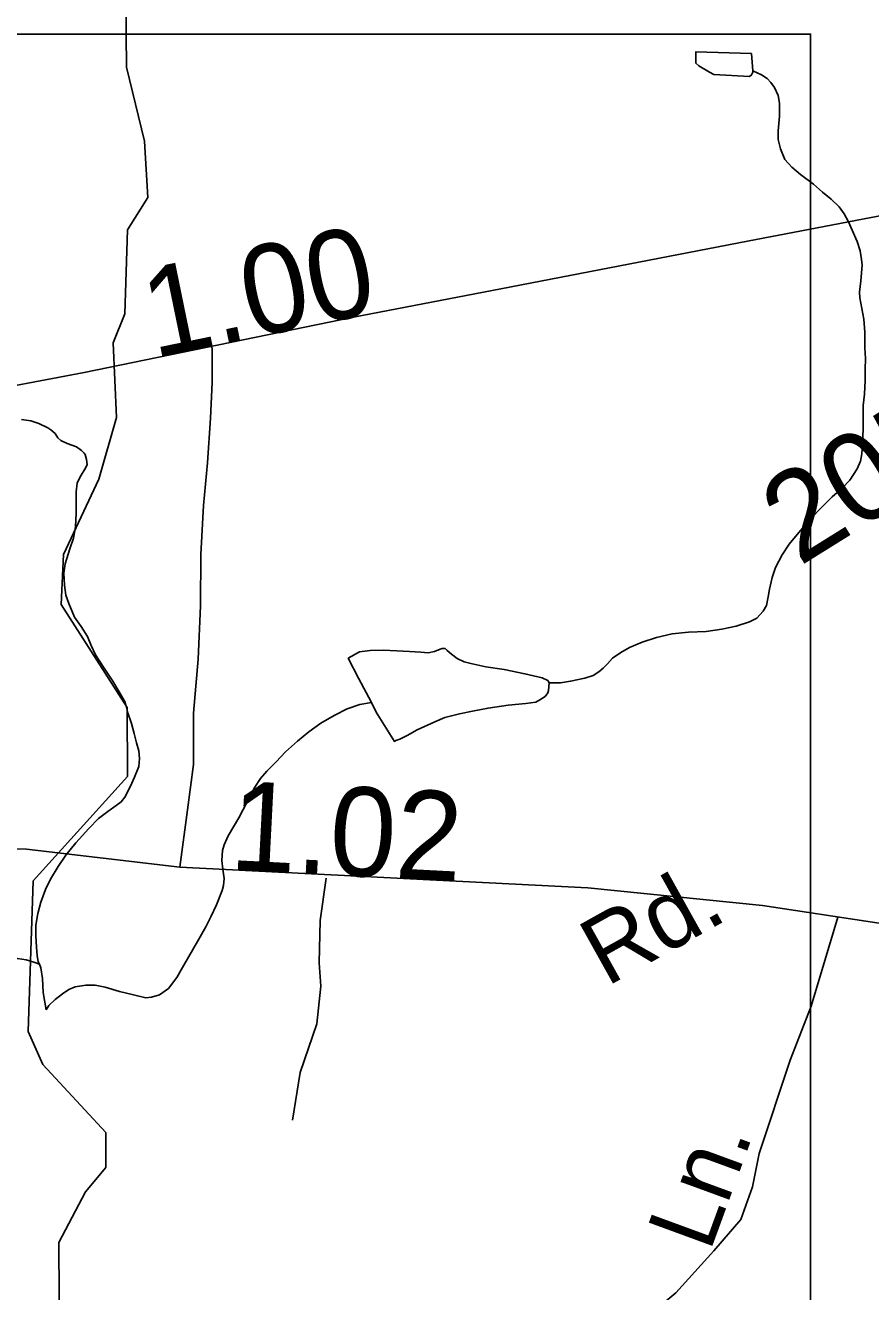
# Model space of a CAD drawing. Extents: x 2001466 to 31450019, y -30647475 to 847247.
# Drawn here: x 2164261 to 2166634, y 802786 to 806342 of the extents above; entities that cross this region are included whole.
import ezdxf

# ---------------------------------------------------------------- set-up
doc = ezdxf.new("R2010")
doc.units = 0
for name, color, linetype in [('Exist Hydrographic Creek Single Shore', 7, 'Continuous'), ('Exist Hydrographic Misc Water Feature', 7, 'Continuous'), ('Exist Road Non-System Type 51', 7, 'Continuous'), ('Exist Road Non-System Type 51 Label', 7, 'Continuous'), ('Exist Road Primary NC Attributed', 7, 'Continuous'), ('Exist Road Primary NC Service Mileage Hundredths English Label', 7, 'Continuous'), ('Exist Road Secondary Mileage Hundredths English Label', 7, 'Continuous'), ('Exist Road Secondary Type 51 Attributed', 7, 'Continuous'), ('Exist Road Secondary Type 51 Label', 7, 'Continuous'), ('Exist Road Secondary Type 51 Number Label', 7, 'Continuous'), ('Map Preparation Inset Cut Line', 7, 'Continuous')]:
    doc.layers.add(name, color=color, linetype=linetype)

msp = doc.modelspace()

# ---------------------------------------------------------------- linework, layer by layer
at = {"layer": 'Exist Hydrographic Creek Single Shore'}
for points in [[(2164544, 806317), (2164543.3, 806473.3), (2164582.3, 806807), (2164705.3, 807168.7), (2164704.3, 807332.7)], [(2164282.3, 803939.4), (2164547.2, 804232.5), (2164546.2, 804426.1), (2164361.2, 804715.3), (2164368.2, 804856.2), (2164467.2, 805067.4), (2164516.3, 805240.3), (2164507.2, 805450.4), (2164540.3, 805531.7), (2164547.2, 805767.8), (2164604.2, 805858.5), (2164595.2, 806016.1), (2164544.4, 806223.9), (2164544, 806317)], [(2164561.4, 801699.6), (2164536.4, 801732.9), (2164400.2, 802142.5), (2164357.3, 802464.9), (2164354.3, 802924.2), (2164429.3, 803067.1), (2164486.3, 803134.7), (2164486.3, 803233.2), (2164310.2, 803423.8), (2164268.4, 803516.5), (2164282.3, 803939.4)]]:
    msp.add_lwpolyline(points, dxfattribs=at)
at = {"layer": 'Exist Hydrographic Misc Water Feature'}
for points in [[(2166303.9, 806214.3), (2166303.7, 806210.3), (2166299.8, 806202.4), (2166294.1, 806198.4), (2166193.8, 806203.8), (2166181.5, 806209.7), (2166151.8, 806227.6), (2166143.8, 806235.7), (2166143.6, 806267.4), (2166299.6, 806262.4), (2166303.9, 806214.3)], [(2166303.9, 806214.3), (2166327.9, 806202.6), (2166344.1, 806192.8), (2166353.9, 806180.8), (2166364, 806166.7), (2166374.2, 806144.8), (2166378.3, 806122.7), (2166378.7, 806087), (2166374.6, 806045), (2166374.9, 806021), (2166380.8, 805994.9), (2166393.3, 805965.1), (2166413.4, 805943), (2166437.2, 805923.1), (2166473.5, 805895.3), (2166499.5, 805873.6), (2166523.9, 805853.7), (2166545.7, 805832.1), (2166559.8, 805812.1), (2166571.9, 805790), (2166582.4, 805766.1), (2166596.7, 805734.3), (2166604.7, 805708.4), (2166608.6, 805684.2), (2166610.7, 805668.5), (2166606.8, 805624.5), (2166603.1, 805592.2), (2166603.5, 805576.3), (2166609.6, 805546.5), (2166615.6, 805516.4), (2166617.6, 805480.4), (2166618, 805436.5), (2166620.3, 805406.6), (2166618.7, 805376.4), (2166618.5, 805344.4), (2166616.8, 805306.5), (2166613.1, 805274.6), (2166613.3, 805244.6), (2166613.1, 805208.5), (2166611.3, 805166.5), (2166610, 805138.3), (2166605.7, 805118.3), (2166596.3, 805096.6), (2166576, 805064.4), (2166554.1, 805042.1), (2166526.6, 805017.9), (2166493, 804984), (2166471, 804961.8), (2166437, 804923.5), (2166405.2, 804885.4), (2166385.7, 804855.4), (2166367.3, 804819.2), (2166358, 804791), (2166350, 804759), (2166346.1, 804737.3), (2166342, 804713.1), (2166332.2, 804697.2), (2166314.8, 804677.1), (2166294.5, 804666.8), (2166256.7, 804654.6), (2166216.6, 804646.5), (2166172.7, 804640.2), (2166123, 804638), (2166076.7, 804633.6), (2166033, 804623.1), (2165992.8, 804609.4), (2165957, 804594.9), (2165933, 804580.7), (2165909.4, 804564.8), (2165895.2, 804548.7), (2165883.5, 804536.6), (2165871.4, 804526.3), (2165855.5, 804516.5), (2165831.7, 804508.4), (2165791.5, 804500.2), (2165763.6, 804495.9), (2165741.4, 804495.6), (2165731.8, 804495.9)], [(2164249.9, 805235.2), (2164275.9, 805231.3), (2164298.1, 805223.5), (2164324.1, 805211.4), (2164332.1, 805205.7), (2164344, 805195.9), (2164352.2, 805183.7), (2164360.2, 805176), (2164378.5, 805167.9), (2164404.5, 805158.3), (2164418, 805148.1), (2164426, 805140.4), (2164428.5, 805136.4), (2164432.4, 805122.4), (2164434.4, 805108.3)], [(2164434.4, 805108.3), (2164430.5, 805100.4), (2164414.6, 805074), (2164406.6, 805056.2), (2164402.9, 805032), (2164403.3, 804998.2), (2164403.3, 804972.2), (2164401.4, 804934), (2164395.7, 804902), (2164385.6, 804871.9), (2164372.3, 804830.1), (2164368.4, 804803.9), (2164370.5, 804769.9), (2164374.6, 804742.1), (2164382.6, 804718.2), (2164398.8, 804680), (2164417, 804654.2), (2164435.3, 804626.2), (2164445.3, 804600.3), (2164457.6, 804574.5), (2164482, 804536.8), (2164506.2, 804500.7), (2164524.1, 804470.8), (2164540.5, 804441.2), (2164548.7, 804411.1), (2164558.5, 804381.2), (2164566.5, 804353.2), (2164572.9, 804327.1), (2164579, 804305.1), (2164580.8, 804283.3), (2164579.4, 804261.2), (2164567.5, 804231.3), (2164555.6, 804205.2), (2164539.8, 804175.1), (2164530, 804161.2), (2164515.8, 804151.1), (2164492.1, 804134.9), (2164466.2, 804114.8), (2164438.5, 804086.6), (2164402.5, 804046.6), (2164374.8, 804012.2), (2164353.2, 803980.2), (2164331.1, 803944.2), (2164317.4, 803915.8), (2164303.8, 803879.7), (2164295.8, 803847.7), (2164289.7, 803815.8), (2164290.3, 803785.7), (2164292.1, 803753.7), (2164294.2, 803729.9), (2164296.6, 803712), (2164300.7, 803705.7)], [(2165232.3, 804440.8), (2165196, 804508.8), (2165167.3, 804564.6), (2165199.3, 804582.9), (2165229.2, 804586.9), (2165265.5, 804587.1), (2165303.5, 804585.4), (2165339.3, 804583.6), (2165371.3, 804581.6), (2165391.4, 804579.8), (2165409.5, 804584), (2165425.3, 804590.1), (2165431.2, 804592), (2165439.2, 804592), (2165445.6, 804586.2), (2165457.4, 804576.3), (2165473.2, 804564.2), (2165493.3, 804554.2), (2165511.4, 804550.3), (2165553.6, 804540.7), (2165605.3, 804532.9), (2165663.3, 804521.2), (2165711.5, 804509.5), (2165727.7, 804501.8), (2165731.8, 804495.9)], [(2165731.8, 804495.9), (2165729.8, 804473.9), (2165727.5, 804467.7), (2165719.9, 804457.5), (2165705.8, 804447.5), (2165694.3, 804441.5), (2165666, 804437.3), (2165616, 804433.1), (2165560.2, 804424.9), (2165516.3, 804416.5), (2165480, 804408.2), (2165438.4, 804398.3), (2165410.5, 804385.8), (2165360.5, 804363.8), (2165332.8, 804347.7), (2165312.3, 804337.4), (2165300.6, 804333.5), (2165296.9, 804331.2), (2165246.2, 804413.1), (2165232.3, 804440.8)], [(2165232.3, 804440.8), (2165200.1, 804434.7), (2165164.2, 804422.7), (2165128.3, 804404.1), (2165090.8, 804382.3), (2165056.6, 804357.8), (2165025, 804331.8), (2164991, 804301.6), (2164965.1, 804273.5), (2164939.1, 804247.4), (2164921.2, 804227.3), (2164905.2, 804203), (2164859.9, 804116.9), (2164830.4, 804066.6), (2164818.5, 804040.8), (2164814.4, 804024.9), (2164812.8, 803996.7), (2164814.8, 803972.9), (2164818.9, 803946.7), (2164817.3, 803926.6), (2164813.2, 803912.6), (2164797.2, 803872.4), (2164781.8, 803838.7), (2164767.7, 803810.4), (2164748, 803776.4), (2164702.4, 803696.2), (2164686.2, 803668.2), (2164662.9, 803638), (2164637, 803619.6), (2164614.7, 803613.6), (2164599.1, 803611.6), (2164564.7, 803619.6), (2164524.7, 803629.3), (2164484.5, 803641), (2164456.6, 803646.9), (2164430.8, 803646.7), (2164400.6, 803642.4), (2164382.8, 803634.5), (2164364.9, 803622.2), (2164344.8, 803606.2), (2164327, 803590.2), (2164319.4, 803578)], [(2164086.3, 803686.7), (2164112.7, 803696.9), (2164140.6, 803708.9), (2164164.4, 803717), (2164188.6, 803721.1), (2164212.4, 803721.5), (2164238.8, 803721.6), (2164262.8, 803717.6), (2164284.8, 803711.8), (2164300.7, 803705.7)], [(2164300.7, 803705.7), (2164304.6, 803695.8), (2164308.5, 803666), (2164310.8, 803625.9), (2164319.4, 803578)]]:
    msp.add_lwpolyline(points, dxfattribs=at)
at = {"layer": 'Exist Road Non-System Type 51'}
for points in [[(2164783.9, 805443), (2164785.6, 805429), (2164785.4, 805339), (2164780.9, 805239.2), (2164771.9, 805113.4), (2164761, 804993.7), (2164753.6, 804855.9), (2164752.1, 804712), (2164746.4, 804562.1), (2164732.8, 804410.5), (2164733.2, 804266.5), (2164716.1, 804139), (2164694.6, 803978.4)], [(2165010.8, 803268), (2165032.1, 803401.4), (2165079.4, 803538.2), (2165090, 803644), (2165085.6, 803710), (2165088.5, 803828), (2165105.4, 803947.5)], [(2166321.1, 803174.3), (2166407.9, 803436.5), (2166467.3, 803587.5), (2166541.8, 803838.2)], [(2165948.3, 802667.9), (2166087.7, 802783.2), (2166193.8, 802901.4), (2166269.6, 802989.3), (2166303, 803080.3), (2166321.1, 803174.3)]]:
    msp.add_lwpolyline(points, dxfattribs=at)
at = {"layer": 'Exist Road Primary NC Attributed'}
msp.add_lwpolyline([(2161788.5, 805122.6), (2161918.1, 805082.8), (2162099.3, 805040.6), (2162239.8, 805015.6), (2162374.1, 805009.3), (2162538.1, 805014), (2162776.2, 805046.1), (2163082.3, 805105.4), (2163519.5, 805194.5), (2164088.7, 805303.1), (2164426, 805367.2), (2165182.5, 805522.7), (2165596.3, 805602.3), (2166288.9, 805735.9), (2166699.5, 805814.1), (2166956.4, 805863.3)], dxfattribs=at)
at = {"layer": 'Exist Road Secondary Type 51 Attributed'}
msp.add_lwpolyline([(2166972.9, 803772.8), (2166331, 803870.2), (2165839.8, 803920), (2164694.6, 803978.4), (2164264.3, 804028.3), (2163741.5, 804042.9), (2163109.3, 804074.5), (2162778.7, 804139), (2162401.8, 804238.8), (2162037.1, 804450.5), (2161731.9, 804608)], dxfattribs=at)
at = {"layer": 'Map Preparation Inset Cut Line'}
for p, q in [((2162775.5, 806317), (2164544, 806317)), ((2166465.7, 805758.6), (2166465.7, 803848.5)), ((2166465.7, 803848.5), (2166465.7, 802995.5)), ((2166465.7, 802995.5), (2166465.7, 801687.3))]:
    msp.add_line(p, q, dxfattribs=at)
msp.add_lwpolyline([(2164544, 806317), (2166465.7, 806317), (2166465.7, 805758.6)], dxfattribs=at)

# ---------------------------------------------------------------- texts
at = {"layer": 'Exist Road Non-System Type 51 Label'}
msp.add_text('Ln.', height=190, rotation=69.8677, dxfattribs=at).set_placement((2166182.7, 802895.3))
at = {"layer": 'Exist Road Primary NC Service Mileage Hundredths English Label'}
msp.add_text('1.00', height=250, rotation=11.6129, dxfattribs=at).set_placement((2164620.4, 805407.1))
at = {"layer": 'Exist Road Secondary Mileage Hundredths English Label'}
msp.add_text('1.02', height=250, rotation=357.0809, dxfattribs=at).set_placement((2164831.8, 803971.4))
at = {"layer": 'Exist Road Secondary Type 51 Label'}
msp.add_text('Rd.', height=190, rotation=29.1431, dxfattribs=at).set_placement((2165892.6, 803641.3))
at = {"layer": 'Exist Road Secondary Type 51 Number Label'}
msp.add_text('2056', height=250, rotation=31.918, dxfattribs=at).set_placement((2166434, 804821.4))

doc.saveas('drawing.dxf')
